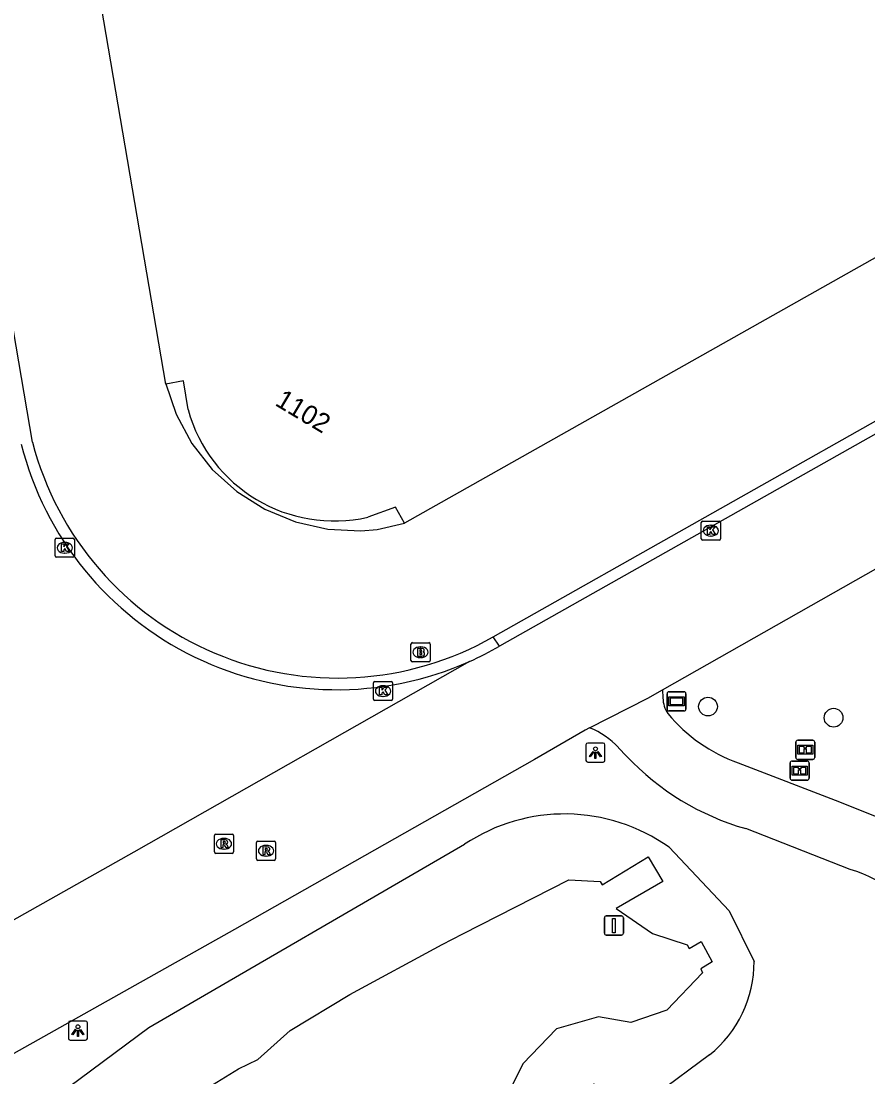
# Model space of a CAD drawing. Extents: x 154324 to 155743, y 382939 to 384183.
# Drawn here: x 154961.8 to 155006.1, y 383186.4 to 383241.5 of the extents above; entities that cross this region are included whole.
import ezdxf

# ---------------------------------------------------------------- set-up
doc = ezdxf.new("R2010")
doc.units = 0
for name, color, linetype in [('IMGEO_Berm_groen', 7, 'Continuous'), ('IMGEO_Boom', 7, 'Continuous'), ('IMGEO_Brandkraan', 7, 'Continuous'), ('IMGEO_Fietspad_gesloten', 7, 'Continuous'), ('IMGEO_Greppel_droge_sloot', 7, 'Continuous'), ('IMGEO_Informatiebord', 7, 'Continuous'), ('IMGEO_Kolk', 7, 'Continuous'), ('IMGEO_Lichtpunt', 7, 'Continuous'), ('IMGEO_Pand', 7, 'Continuous'), ('IMGEO_Pand_nummerreeks', 7, 'Continuous'), ('IMGEO_Pand_overbouw', 7, 'Continuous'), ('IMGEO_Rijbaan_lokaal_gesloten', 7, 'Continuous'), ('IMGEO_Rijbaan_lokaal_open', 7, 'Continuous'), ('IMGEO_Rioolput', 7, 'Continuous'), ('IMGEO_Verkeersbordpaal', 7, 'Continuous'), ('IMGEO_Verklikker', 7, 'Continuous')]:
    doc.layers.add(name, color=color, linetype=linetype)

msp = doc.modelspace()

# ---------------------------------------------------------------- linework, layer by layer
at = {"layer": 'IMGEO_Berm_groen'}
for points in [[(154814.014, 383102.45), (154825.93, 383109.313), (154838.85, 383113.673), (154847.481, 383118.927), (154880.084, 383135.612), (154911.651, 383152.085), (154920.843, 383157.863), (154951.174, 383176.097), (154968.508, 383188.95), (154984.993, 383198.511)], [(154995.685, 383198.354), (154998.818, 383195.046), (155000.121, 383192.399)], [(154997.792, 383187.521), (154995.02, 383185.463), (154993.143, 383185.64), (154991.722, 383185.985), (154990.932, 383185.043), (154990.625, 383183.53), (154987.222, 383179.751), (154971.409, 383172.227), (154963.03, 383164.911), (154934.465, 383146.125), (154916.586, 383135.416), (154881.582, 383116.493), (154841.437, 383095.734), (154819.252, 383088.815), (154813.096, 383089.869), (154809.33, 383090.404), (154807.247, 383092.596)]]:
    msp.add_lwpolyline(points, dxfattribs=at)
for centre, radius, start, end in [((154990.225, 383190.658), 9.436, 54.6463, 123.6712), ((154993.845, 383192.401), 6.276, 308.9706, 359.9852)]:
    msp.add_arc(centre, radius, start, end, dxfattribs=at)
at = {"layer": 'IMGEO_Boom'}
for centre in [(154997.71, 383205.697), (155004.271, 383205.118)]:
    msp.add_circle(centre, 0.489, dxfattribs=at)
at = {"layer": 'IMGEO_Brandkraan'}
for p, q in [((154982.195, 383208.108), (154982.195, 383208.96)), ((154982.27, 383209.034), (154983.122, 383209.034)), ((154982.683, 383208.814), (154982.708, 383208.814)), ((154983.196, 383208.96), (154983.196, 383208.108)), ((154983.122, 383208.034), (154982.27, 383208.034)), ((154982.706, 383208.254), (154982.681, 383208.254))]:
    msp.add_line(p, q, dxfattribs=at)
for points in [[(154982.195, 383208.108), (154982.195, 383208.96)], [(154982.27, 383209.034), (154983.122, 383209.034)], [(154982.543, 383208.734), (154982.543, 383208.334), (154982.756, 383208.334)], [(154982.774, 383208.734), (154982.543, 383208.734)], [(154982.722, 383208.653), (154982.668, 383208.653), (154982.668, 383208.577)], [(154982.668, 383208.577), (154982.721, 383208.577)], [(154983.196, 383208.96), (154983.196, 383208.108)], [(154983.122, 383208.034), (154982.27, 383208.034)], [(154982.73, 383208.501), (154982.668, 383208.501), (154982.668, 383208.42)], [(154982.668, 383208.42), (154982.73, 383208.42)]]:
    msp.add_lwpolyline(points, dxfattribs=at)
for centre, radius, start, end in [((154982.272, 383208.958), 0.0765, 91.552, 178.448), ((154982.272, 383208.958), 0.0765, 91.552, 178.448), ((154982.723, 383208.615), 0.0379, 267.8285, 90.9355), ((154982.778, 383208.589), 0.145, 59.4692, 91.5367), ((154982.803, 383208.636), 0.0922, 285.5137, 58.1501), ((154982.808, 383208.444), 0.105, 301.3115, 78.989), ((154983.12, 383208.958), 0.0765, 1.552, 88.448), ((154983.12, 383208.958), 0.0765, 1.552, 88.448), ((154982.272, 383208.11), 0.0765, 181.552, 268.448), ((154982.272, 383208.11), 0.0765, 181.552, 268.448), ((154982.731, 383208.46), 0.0404, 269.8759, 90.5077), ((154982.762, 383208.585), 0.251, 268.6676, 293.5347), ((154983.12, 383208.11), 0.0765, 271.552, 358.448), ((154983.12, 383208.11), 0.0765, 271.552, 358.448)]:
    msp.add_arc(centre, radius, start, end, dxfattribs=at)
for centre, major_axis, ratio, start_param, end_param in [((154982.682, 383208.534), (-0.387, 0.002), 0.722429, 4.712389, 7.853982), ((154982.707, 383208.534), (-0.39, 0.002), 0.717154, 1.570796, 4.712389)]:
    msp.add_ellipse(centre, major_axis=major_axis, ratio=ratio, start_param=start_param, end_param=end_param, dxfattribs=at)
at = {"layer": 'IMGEO_Fietspad_gesloten'}
for points in [[(154995.341, 383206.576), (154995.355, 383206.151)], [(154993.455, 383203.111), (154993.041, 383203.554)], [(154999.278, 383202.769), (155004.584, 383200.73), (155006.449, 383199.978)], [(155005.143, 383197.204), (154999.682, 383199.328)]]:
    msp.add_lwpolyline(points, dxfattribs=at)
for centre, radius, start, end in [((154996.865, 383206.171), 1.51, 180.7771, 213.8594), ((155002.159, 383210.8), 8.532, 219.8742, 250.2656), ((154990.096, 383200.864), 3.989, 42.4115, 68.9772), ((155003.506, 383212.639), 13.85, 223.4702, 253.9711), ((155002.92, 383189.953), 7.584, 31.0877, 72.9565)]:
    msp.add_arc(centre, radius, start, end, dxfattribs=at)
at = {"layer": 'IMGEO_Greppel_droge_sloot'}
msp.add_lwpolyline([(154970.472, 383185.122), (154973.196, 383186.798), (154974.207, 383187.288), (154975.889, 383188.785), (154978.999, 383190.669), (154983.824, 383193.285), (154984.898, 383193.832), (154990.441, 383196.658), (154992.077, 383196.57), (154992.182, 383196.396), (154994.589, 383197.851), (154995.355, 383196.562), (154992.922, 383195.154), (154994.814, 383193.857), (154996.62, 383193.257), (154996.735, 383193.071), (154997.361, 383193.446), (154997.929, 383192.375), (154997.335, 383192.016), (154997.42, 383191.807), (154995.559, 383189.853), (154993.678, 383189.214), (154991.987, 383189.507), (154989.79, 383188.874), (154988.035, 383187.045), (154986.463, 383183.858)], dxfattribs=at)
at = {"layer": 'IMGEO_Informatiebord'}
for p, q in [((155002.297, 383203.044), (155002.297, 383203.844)), ((155002.297, 383203.844), (155002.297, 383203.044)), ((155002.397, 383203.944), (155003.187, 383203.944)), ((155003.187, 383203.944), (155002.397, 383203.944)), ((155003.287, 383203.844), (155003.287, 383203.044)), ((155003.287, 383203.044), (155003.287, 383203.844)), ((155002.002, 383201.957), (155002.002, 383202.757)), ((155002.002, 383202.757), (155002.002, 383201.957)), ((155002.102, 383202.857), (155002.892, 383202.857)), ((155002.892, 383202.857), (155002.102, 383202.857)), ((155003.187, 383202.944), (155002.397, 383202.944)), ((155002.397, 383202.944), (155003.187, 383202.944)), ((155002.992, 383202.757), (155002.992, 383201.957)), ((155002.992, 383201.957), (155002.992, 383202.757)), ((155002.892, 383201.857), (155002.102, 383201.857)), ((155002.102, 383201.857), (155002.892, 383201.857))]:
    msp.add_line(p, q, dxfattribs=at)
for points in [[(155002.398, 383203.676), (155003.186, 383203.676), (155003.186, 383203.212), (155002.398, 383203.212), (155002.398, 383203.676)], [(155002.463, 383203.611), (155002.463, 383203.277), (155002.738, 383203.277), (155002.739, 383203.49), (155002.843, 383203.491), (155002.844, 383203.277), (155003.121, 383203.277), (155003.121, 383203.611), (155002.845, 383203.611), (155002.845, 383203.531), (155002.739, 383203.531), (155002.739, 383203.611), (155002.463, 383203.611)], [(155002.103, 383202.589), (155002.891, 383202.589), (155002.891, 383202.125), (155002.103, 383202.125), (155002.103, 383202.589)], [(155002.168, 383202.524), (155002.168, 383202.19), (155002.443, 383202.19), (155002.444, 383202.403), (155002.548, 383202.404), (155002.549, 383202.19), (155002.826, 383202.19), (155002.826, 383202.524), (155002.55, 383202.524), (155002.55, 383202.444), (155002.444, 383202.444), (155002.444, 383202.524), (155002.168, 383202.524)]]:
    msp.add_lwpolyline(points, dxfattribs=at)
for centre, start, end in [((155002.397, 383203.844), 90, 180), ((155002.397, 383203.844), 90, 180), ((155003.187, 383203.844), 0, 90), ((155003.187, 383203.844), 360, 90), ((155002.397, 383203.044), 180, 270), ((155002.397, 383203.044), 180, 270), ((155003.187, 383203.044), 270, 0), ((155003.187, 383203.044), 270, 0), ((155002.102, 383202.757), 90, 180), ((155002.102, 383202.757), 90, 180), ((155002.892, 383202.757), 0, 90), ((155002.892, 383202.757), 360, 90), ((155002.102, 383201.957), 180, 270), ((155002.102, 383201.957), 180, 270), ((155002.892, 383201.957), 270, 0), ((155002.892, 383201.957), 270, 0)]:
    msp.add_arc(centre, 0.1, start, end, dxfattribs=at)
at = {"layer": 'IMGEO_Kolk'}
for p, q in [((154997.358, 383214.454), (154997.358, 383215.306)), ((154997.433, 383215.38), (154998.285, 383215.38)), ((154997.846, 383215.16), (154997.871, 383215.16)), ((154998.359, 383215.306), (154998.359, 383214.454)), ((154997.869, 383214.6), (154997.844, 383214.6)), ((154963.617, 383213.563), (154963.617, 383214.415)), ((154963.692, 383214.489), (154964.544, 383214.489)), ((154964.105, 383214.269), (154964.13, 383214.269)), ((154964.618, 383214.415), (154964.618, 383213.563)), ((154998.285, 383214.38), (154997.433, 383214.38)), ((154964.544, 383213.489), (154963.692, 383213.489)), ((154964.128, 383213.709), (154964.103, 383213.709)), ((154980.238, 383206.082), (154980.238, 383206.934)), ((154980.313, 383207.008), (154981.165, 383207.008)), ((154981.239, 383206.934), (154981.239, 383206.082)), ((154980.726, 383206.788), (154980.751, 383206.788)), ((154981.165, 383206.008), (154980.313, 383206.008)), ((154980.749, 383206.228), (154980.724, 383206.228))]:
    msp.add_line(p, q, dxfattribs=at)
for points in [[(154997.358, 383214.454), (154997.358, 383215.306)], [(154997.433, 383215.38), (154998.285, 383215.38)], [(154998.359, 383215.306), (154998.359, 383214.454)], [(154997.679, 383215.08), (154997.802, 383215.08), (154997.802, 383214.929), (154997.932, 383215.08), (154998.096, 383215.08), (154997.95, 383214.929), (154998.103, 383214.68), (154997.951, 383214.68), (154997.866, 383214.844), (154997.802, 383214.777), (154997.802, 383214.68), (154997.679, 383214.68), (154997.679, 383215.08)], [(154963.617, 383213.563), (154963.617, 383214.415)], [(154963.692, 383214.489), (154964.544, 383214.489)], [(154963.938, 383214.189), (154964.061, 383214.189), (154964.061, 383214.038), (154964.191, 383214.189), (154964.355, 383214.189), (154964.209, 383214.038), (154964.362, 383213.789), (154964.21, 383213.789), (154964.125, 383213.953), (154964.061, 383213.886), (154964.061, 383213.789), (154963.938, 383213.789), (154963.938, 383214.189)], [(154964.618, 383214.415), (154964.618, 383213.563)], [(154998.285, 383214.38), (154997.433, 383214.38)], [(154964.544, 383213.489), (154963.692, 383213.489)], [(154980.238, 383206.082), (154980.238, 383206.934)], [(154980.313, 383207.008), (154981.165, 383207.008)], [(154981.239, 383206.934), (154981.239, 383206.082)], [(154980.559, 383206.708), (154980.682, 383206.708), (154980.682, 383206.557), (154980.812, 383206.708), (154980.976, 383206.708), (154980.83, 383206.557), (154980.983, 383206.308), (154980.831, 383206.308), (154980.746, 383206.472), (154980.682, 383206.405), (154980.682, 383206.308), (154980.559, 383206.308), (154980.559, 383206.708)], [(154981.165, 383206.008), (154980.313, 383206.008)]]:
    msp.add_lwpolyline(points, dxfattribs=at)
for centre, start, end in [((154997.435, 383215.304), 91.552, 178.448), ((154997.435, 383215.304), 91.552, 178.448), ((154998.283, 383215.304), 1.552, 88.448), ((154998.283, 383215.304), 1.552, 88.448), ((154963.694, 383214.413), 91.552, 178.448), ((154963.694, 383214.413), 91.552, 178.448), ((154964.542, 383214.413), 1.552, 88.448), ((154964.542, 383214.413), 1.552, 88.448), ((154997.435, 383214.456), 181.552, 268.448), ((154997.435, 383214.456), 181.552, 268.448), ((154998.283, 383214.456), 271.552, 358.448), ((154998.283, 383214.456), 271.552, 358.448), ((154963.694, 383213.565), 181.552, 268.448), ((154963.694, 383213.565), 181.552, 268.448), ((154964.542, 383213.565), 271.552, 358.448), ((154964.542, 383213.565), 271.552, 358.448), ((154980.315, 383206.932), 91.552, 178.448), ((154980.315, 383206.932), 91.552, 178.448), ((154981.163, 383206.932), 1.552, 88.448), ((154981.163, 383206.932), 1.552, 88.448), ((154980.315, 383206.084), 181.552, 268.448), ((154980.315, 383206.084), 181.552, 268.448), ((154981.163, 383206.084), 271.552, 358.448), ((154981.163, 383206.084), 271.552, 358.448)]:
    msp.add_arc(centre, 0.0765, start, end, dxfattribs=at)
for centre, major_axis, ratio, start_param, end_param in [((154997.845, 383214.88), (-0.387, 0.002), 0.722429, 4.712389, 7.853982), ((154997.87, 383214.88), (-0.39, 0.002), 0.717154, 1.570796, 4.712389), ((154964.104, 383213.989), (-0.387, 0.002), 0.722429, 4.712389, 7.853982), ((154964.129, 383213.989), (-0.39, 0.002), 0.717154, 1.570796, 4.712389), ((154980.725, 383206.508), (-0.387, 0.002), 0.722429, 4.712389, 7.853982), ((154980.75, 383206.508), (-0.39, 0.002), 0.717154, 1.570796, 4.712389)]:
    msp.add_ellipse(centre, major_axis=major_axis, ratio=ratio, start_param=start_param, end_param=end_param, dxfattribs=at)
at = {"layer": 'IMGEO_Lichtpunt'}
for p, q in [((154991.332, 383203.698), (154991.332, 383202.891)), ((154991.332, 383203.698), (154991.332, 383202.891)), ((154992.234, 383203.793), (154991.426, 383203.793)), ((154992.234, 383203.793), (154991.426, 383203.793)), ((154992.328, 383202.891), (154992.328, 383203.698)), ((154992.328, 383202.891), (154992.328, 383203.698)), ((154991.426, 383202.797), (154992.234, 383202.797)), ((154991.426, 383202.797), (154992.234, 383202.797)), ((154965.208, 383189.286), (154964.4, 383189.286)), ((154965.208, 383189.286), (154964.4, 383189.286)), ((154964.306, 383189.191), (154964.306, 383188.384)), ((154964.306, 383189.191), (154964.306, 383188.384)), ((154965.302, 383188.384), (154965.302, 383189.191)), ((154965.302, 383188.384), (154965.302, 383189.191)), ((154964.4, 383188.29), (154965.208, 383188.29)), ((154964.4, 383188.29), (154965.208, 383188.29))]:
    msp.add_line(p, q, dxfattribs=at)
for points in [[(154991.706, 383203.362), (154991.745, 383203.334), (154991.557, 383203.072), (154991.519, 383203.099), (154991.706, 383203.362)], [(154991.808, 383203.314), (154991.855, 383203.314), (154991.855, 383202.992), (154991.808, 383202.992), (154991.808, 383203.314)], [(154991.918, 383203.334), (154991.956, 383203.361), (154992.143, 383203.099), (154992.104, 383203.071), (154991.918, 383203.334)], [(154964.68, 383188.855), (154964.719, 383188.827), (154964.531, 383188.565), (154964.493, 383188.592), (154964.68, 383188.855)], [(154964.782, 383188.807), (154964.829, 383188.807), (154964.829, 383188.485), (154964.782, 383188.485), (154964.782, 383188.807)], [(154964.892, 383188.827), (154964.93, 383188.854), (154965.117, 383188.592), (154965.078, 383188.564), (154964.892, 383188.827)]]:
    msp.add_lwpolyline(points, dxfattribs=at)
for centre in [(154991.831, 383203.496), (154964.805, 383188.989)]:
    msp.add_circle(centre, 0.0994, dxfattribs=at)
for centre, start, end in [((154991.426, 383203.698), 90, 180), ((154991.426, 383203.698), 90, 180), ((154992.234, 383203.698), 0, 90), ((154992.234, 383203.698), 0, 90), ((154991.426, 383202.891), 180, 270), ((154991.426, 383202.891), 180, 270), ((154992.234, 383202.891), 270, 0), ((154992.234, 383202.891), 270, 360), ((154964.4, 383189.191), 90, 180), ((154964.4, 383189.191), 90, 180), ((154965.208, 383189.191), 0, 90), ((154965.208, 383189.191), 0, 90), ((154964.4, 383188.384), 180, 270), ((154964.4, 383188.384), 180, 270), ((154965.208, 383188.384), 270, 0), ((154965.208, 383188.384), 270, 360)]:
    msp.add_arc(centre, 0.0946, start, end, dxfattribs=at)
at = {"layer": 'IMGEO_Pand'}
for points in [[(154970.556, 383221.2), (154970.312, 383222.697), (154969.397, 383222.533), (154962.295, 383264.145)], [(155014.059, 383233.409), (154981.866, 383215.269), (154981.386, 383216.111), (154979.95, 383215.582)]]:
    msp.add_lwpolyline(points, dxfattribs=at)
msp.add_arc((154978.191, 383223.304), 7.919, 195.404, 282.8337, dxfattribs=at)
at = {"layer": 'IMGEO_Pand_overbouw'}
for points in [[(154970.556, 383221.2), (154970.312, 383222.697), (154969.397, 383222.533), (154969.373, 383222.594), (154969.926, 383220.957), (154970.749, 383219.437), (154971.819, 383218.079), (154973.104, 383216.923), (154974.566, 383216.002), (154976.164, 383215.342), (154977.851, 383214.964), (154979.577, 383214.878), (154980.44, 383214.946), (154981.866, 383215.269)], [(154981.866, 383215.269), (154981.386, 383216.111), (154979.95, 383215.582)]]:
    msp.add_lwpolyline(points, dxfattribs=at)
msp.add_arc((154978.191, 383223.304), 7.919, 195.404, 282.8337, dxfattribs=at)
at = {"layer": 'IMGEO_Rijbaan_lokaal_gesloten'}
for points in [[(155052.703, 383246.003), (154986.821, 383208.849)], [(154995.341, 383206.576), (155027.965, 383225.065), (155055.755, 383240.815)], [(154985.26, 383208.054), (154967.732, 383198.105), (154950.17, 383188.22)], [(154991.527, 383204.587), (154994.571, 383206.14), (154995.341, 383206.576)], [(154991.527, 383204.587), (154991.288, 383204.465), (154988.643, 383202.929), (154972.989, 383194.067), (154922.655, 383165.821), (154870.558, 383136.478), (154807.99, 383101.454), (154807.406, 383100.983), (154799.353, 383096.592), (154796.646, 383095.015), (154788.616, 383090.336), (154781.163, 383085.993), (154710.177, 383044.63)]]:
    msp.add_lwpolyline(points, dxfattribs=at)
for centre, radius, start, end in [((154978.33, 383223.599), 17.02, 194.2823, 294.0289), ((154978.183, 383223.88), 17.336, 294.0931, 299.8854)]:
    msp.add_arc(centre, radius, start, end, dxfattribs=at)
at = {"layer": 'IMGEO_Rijbaan_lokaal_open'}
for points in [[(154962.428, 383219.494), (154942.478, 383336.616), (154938.491, 383360.02)], [(154986.496, 383209.335), (155020.911, 383228.747)], [(154986.821, 383208.849), (154986.496, 383209.335)]]:
    msp.add_lwpolyline(points, dxfattribs=at)
msp.add_arc((154978.364, 383223.659), 16.471, 194.647, 299.5842, dxfattribs=at)
at = {"layer": 'IMGEO_Rioolput'}
for p, q in [((154971.93, 383198.113), (154971.93, 383198.965)), ((154972.005, 383199.039), (154972.857, 383199.039)), ((154972.418, 383198.819), (154972.443, 383198.819)), ((154972.931, 383198.965), (154972.931, 383198.113)), ((154974.127, 383197.746), (154974.127, 383198.598)), ((154974.202, 383198.672), (154975.054, 383198.672)), ((154975.128, 383198.598), (154975.128, 383197.746)), ((154972.441, 383198.259), (154972.416, 383198.259)), ((154974.615, 383198.452), (154974.64, 383198.452)), ((154972.857, 383198.039), (154972.005, 383198.039)), ((154975.054, 383197.672), (154974.202, 383197.672)), ((154974.638, 383197.892), (154974.613, 383197.892))]:
    msp.add_line(p, q, dxfattribs=at)
for points in [[(154971.93, 383198.113), (154971.93, 383198.965)], [(154972.005, 383199.039), (154972.857, 383199.039)], [(154972.519, 383198.737), (154972.267, 383198.739), (154972.267, 383198.339)], [(154972.445, 383198.658), (154972.391, 383198.658), (154972.391, 383198.577)], [(154972.931, 383198.965), (154972.931, 383198.113)], [(154974.127, 383197.746), (154974.127, 383198.598)], [(154974.202, 383198.672), (154975.054, 383198.672)], [(154975.128, 383198.598), (154975.128, 383197.746)], [(154972.267, 383198.339), (154972.391, 383198.339), (154972.391, 383198.501), (154972.402, 383198.501)], [(154972.391, 383198.577), (154972.443, 383198.577)], [(154972.449, 383198.472), (154972.52, 383198.339), (154972.66, 383198.339), (154972.595, 383198.465)], [(154974.716, 383198.37), (154974.464, 383198.372), (154974.464, 383197.972)], [(154974.464, 383197.972), (154974.588, 383197.972), (154974.588, 383198.134), (154974.599, 383198.134)], [(154974.642, 383198.291), (154974.588, 383198.291), (154974.588, 383198.21)], [(154974.588, 383198.21), (154974.64, 383198.21)], [(154974.646, 383198.105), (154974.717, 383197.972), (154974.857, 383197.972), (154974.792, 383198.098)], [(154972.857, 383198.039), (154972.005, 383198.039)], [(154975.054, 383197.672), (154974.202, 383197.672)]]:
    msp.add_lwpolyline(points, dxfattribs=at)
for centre, radius, start, end in [((154972.007, 383198.963), 0.0765, 91.552, 178.448), ((154972.007, 383198.963), 0.0765, 91.552, 178.448), ((154972.451, 383198.562), 0.0964, 77.0061, 93.1865), ((154972.465, 383198.619), 0.0378, 276.6634, 79.6772), ((154972.518, 383198.627), 0.109, 350.3612, 89.416), ((154972.516, 383198.627), 0.112, 277.5842, 350.9817), ((154972.855, 383198.963), 0.0765, 1.552, 88.448), ((154972.855, 383198.963), 0.0765, 1.552, 88.448), ((154974.204, 383198.596), 0.0765, 91.552, 178.448), ((154974.204, 383198.596), 0.0765, 91.552, 178.448), ((154975.052, 383198.596), 0.0765, 1.552, 88.448), ((154975.052, 383198.596), 0.0765, 1.552, 88.448), ((154972.007, 383198.115), 0.0765, 181.552, 268.448), ((154972.007, 383198.115), 0.0765, 181.552, 268.448), ((154972.401, 383198.448), 0.0533, 26.0293, 88.6989), ((154972.427, 383198.766), 0.19, 274.7715, 282.9687), ((154972.5, 383198.412), 0.108, 29.5134, 73.7905), ((154972.855, 383198.115), 0.0765, 271.552, 358.448), ((154972.855, 383198.115), 0.0765, 271.552, 358.448), ((154974.598, 383198.081), 0.0533, 26.0293, 88.6989), ((154974.624, 383198.399), 0.19, 274.7715, 282.9687), ((154974.648, 383198.195), 0.0964, 77.0061, 93.1865), ((154974.662, 383198.252), 0.0378, 276.6634, 79.6772), ((154974.715, 383198.26), 0.109, 350.3612, 89.416), ((154974.713, 383198.26), 0.112, 277.5842, 350.9817), ((154974.697, 383198.045), 0.108, 29.5134, 73.7905), ((154974.204, 383197.748), 0.0765, 181.552, 268.448), ((154974.204, 383197.748), 0.0765, 181.552, 268.448), ((154975.052, 383197.748), 0.0765, 271.552, 358.448), ((154975.052, 383197.748), 0.0765, 271.552, 358.448)]:
    msp.add_arc(centre, radius, start, end, dxfattribs=at)
for centre, major_axis, ratio, start_param, end_param in [((154972.417, 383198.539), (-0.387, 0.002), 0.722429, 4.712389, 7.853982), ((154972.442, 383198.539), (-0.39, 0.002), 0.717154, 1.570796, 4.712389), ((154974.614, 383198.172), (-0.387, 0.002), 0.722429, 4.712389, 7.853982), ((154974.639, 383198.172), (-0.39, 0.002), 0.717154, 1.570796, 4.712389)]:
    msp.add_ellipse(centre, major_axis=major_axis, ratio=ratio, start_param=start_param, end_param=end_param, dxfattribs=at)
at = {"layer": 'IMGEO_Verkeersbordpaal'}
for p, q in [((154992.399, 383194.771), (154993.189, 383194.771)), ((154993.189, 383194.771), (154992.399, 383194.771)), ((154992.299, 383193.871), (154992.299, 383194.671)), ((154992.299, 383194.671), (154992.299, 383193.871)), ((154993.289, 383194.671), (154993.289, 383193.871)), ((154993.289, 383193.871), (154993.289, 383194.671)), ((154993.189, 383193.771), (154992.399, 383193.771)), ((154992.399, 383193.771), (154993.189, 383193.771))]:
    msp.add_line(p, q, dxfattribs=at)
msp.add_lwpolyline([(154992.719, 383194.646), (154992.869, 383194.646), (154992.869, 383193.896), (154992.719, 383193.896), (154992.719, 383194.646)], dxfattribs=at)
for centre, start, end in [((154992.399, 383194.671), 90, 180), ((154992.399, 383194.671), 90, 180), ((154993.189, 383194.671), 0, 90), ((154993.189, 383194.671), 360, 90), ((154992.399, 383193.871), 180, 270), ((154992.399, 383193.871), 180, 270), ((154993.189, 383193.871), 270, 0), ((154993.189, 383193.871), 270, 0)]:
    msp.add_arc(centre, 0.1, start, end, dxfattribs=at)
at = {"layer": 'IMGEO_Verklikker'}
for p, q in [((154995.571, 383205.569), (154995.571, 383206.369)), ((154995.571, 383206.369), (154995.571, 383205.569)), ((154995.671, 383206.469), (154996.461, 383206.469)), ((154996.461, 383206.469), (154995.671, 383206.469)), ((154996.561, 383206.369), (154996.561, 383205.569)), ((154996.561, 383205.569), (154996.561, 383206.369)), ((154996.461, 383205.469), (154995.671, 383205.469)), ((154995.671, 383205.469), (154996.461, 383205.469))]:
    msp.add_line(p, q, dxfattribs=at)
for points in [[(154995.672, 383206.201), (154996.46, 383206.201), (154996.46, 383205.737), (154995.672, 383205.737), (154995.672, 383206.201)], [(154995.737, 383206.136), (154995.737, 383205.802), (154996.395, 383205.802), (154996.395, 383206.136), (154995.737, 383206.136)]]:
    msp.add_lwpolyline(points, dxfattribs=at)
for centre, start, end in [((154995.671, 383206.369), 90, 180), ((154995.671, 383206.369), 90, 180), ((154996.461, 383206.369), 0, 90), ((154996.461, 383206.369), 360, 90), ((154995.671, 383205.569), 180, 270), ((154995.671, 383205.569), 180, 270), ((154996.461, 383205.569), 270, 0), ((154996.461, 383205.569), 270, 0)]:
    msp.add_arc(centre, 0.1, start, end, dxfattribs=at)

# ---------------------------------------------------------------- texts
at = {"layer": 'IMGEO_Pand_nummerreeks'}
msp.add_text('1102', height=1, rotation=329.1183, dxfattribs=at).set_placement((154975.044, 383221.452))

doc.saveas('drawing.dxf')
